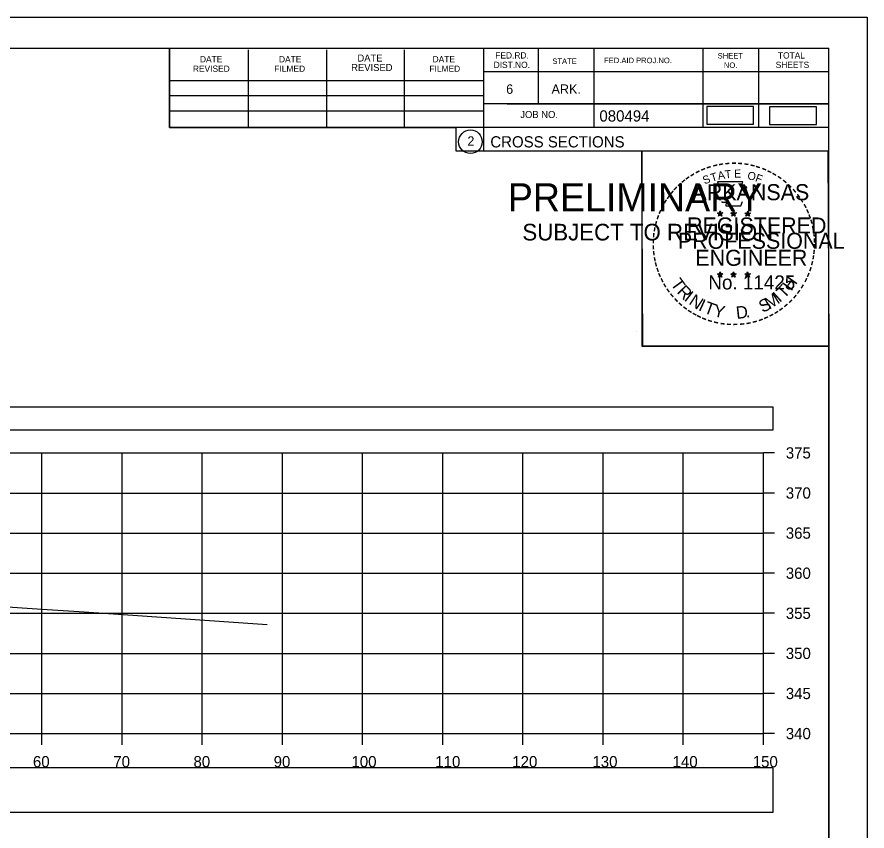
# Model space of a CAD drawing. Extents: x 1376273 to 1384221, y 378927 to 384592.
# Drawn here: x 1377114.7 to 1377220.7, y 381077 to 381178.5 of the extents above; entities that cross this region are included whole.
import ezdxf

# ---------------------------------------------------------------- set-up
doc = ezdxf.new("R2010")
doc.units = 0
for name, color, linetype in [('R_Axis', 7, 'Continuous'), ('R_Axis Annot', 7, 'Continuous'), ('R_Border', 7, 'Continuous'), ('R_Border PE', 7, 'Continuous'), ('R_Border Prem', 7, 'Continuous'), ('R_Drive', 7, 'Continuous'), ('R_Exist Surface', 7, 'Continuous'), ('R_Grid', 7, 'Continuous'), ('R_No Plot', 7, 'Continuous')]:
    doc.layers.add(name, color=color, linetype=linetype)

msp = doc.modelspace()

# ---------------------------------------------------------------- linework, layer by layer
at = {"layer": 'R_Axis'}
for p, q in [((1377207.77, 381089.17), (1377207.77, 381124.17)), ((1377209.17, 381124.17), (1377207.77, 381124.17)), ((1377209.17, 381119.17), (1377207.77, 381119.17)), ((1377209.17, 381114.17), (1377207.77, 381114.17)), ((1377209.17, 381109.17), (1377207.77, 381109.17)), ((1377209.17, 381104.17), (1377207.77, 381104.17)), ((1377209.17, 381099.17), (1377207.77, 381099.17)), ((1377209.17, 381094.17), (1377207.77, 381094.17)), ((1376907.77, 381089.17), (1377207.77, 381089.17)), ((1377117.77, 381087.77), (1377117.77, 381089.17)), ((1377127.77, 381087.77), (1377127.77, 381089.17)), ((1377137.77, 381087.77), (1377137.77, 381089.17)), ((1377147.77, 381087.77), (1377147.77, 381089.17)), ((1377157.77, 381087.77), (1377157.77, 381089.17)), ((1377167.77, 381087.77), (1377167.77, 381089.17)), ((1377177.77, 381087.77), (1377177.77, 381089.17)), ((1377187.77, 381087.77), (1377187.77, 381089.17)), ((1377197.77, 381087.77), (1377197.77, 381089.17)), ((1377207.77, 381087.77), (1377207.77, 381089.17)), ((1377209.17, 381089.17), (1377207.77, 381089.17))]:
    msp.add_line(p, q, dxfattribs=at)
at = {"layer": 'R_Axis Annot'}
for points in [[(1376907.2, 381127.04), (1377209.01, 381127.04), (1377209.01, 381129.86), (1376907.2, 381129.86)], [(1376907.2, 381079.36), (1377209.01, 381079.36), (1377209.01, 381084.89), (1376907.2, 381084.89)]]:
    msp.add_lwpolyline(points, close=True, dxfattribs=at)
at = {"layer": 'R_Border'}
for p, q in [((1376899.77, 381174.63), (1377215.95, 381174.63)), ((1377133.69, 381164.75), (1377133.69, 381174.63)), ((1377143.55, 381164.75), (1377143.55, 381174.43)), ((1377153.31, 381164.75), (1377153.31, 381174.43)), ((1377162.99, 381164.75), (1377162.99, 381174.43)), ((1377172.85, 381174.63), (1377172.85, 381161.83)), ((1377179.69, 381174.63), (1377179.69, 381167.69)), ((1377186.63, 381174.63), (1377186.63, 381164.75)), ((1377200.21, 381174.63), (1377200.21, 381164.75)), ((1377207.15, 381174.63), (1377207.15, 381164.75)), ((1377215.95, 380969.17), (1377215.95, 381174.63)), ((1377215.95, 381171.69), (1377172.85, 381171.69)), ((1377215.95, 381171.71), (1377215.95, 381171.71)), ((1377133.69, 381170.61), (1377172.85, 381170.61)), ((1377133.69, 381168.75), (1377172.85, 381168.75)), ((1377215.95, 381167.69), (1377172.85, 381167.69)), ((1377175.81, 381167.69), (1377215.95, 381167.69)), ((1377133.69, 381164.75), (1377133.69, 381166.81)), ((1377133.69, 381166.81), (1377172.85, 381166.81)), ((1377215.95, 381164.75), (1377133.69, 381164.75)), ((1377172.85, 381161.83), (1377215.95, 381161.83))]:
    msp.add_line(p, q, dxfattribs=at)
msp.add_circle((1377171.23, 381162.97), 1.47, dxfattribs=at)
at = {"layer": 'R_Border PE'}
for p, q in [((1377202.03, 381154.09), (1377202.38, 381153.97)), ((1377202.03, 381154.09), (1377202.29, 381154.04)), ((1377202.03, 381154.09), (1377202.27, 381153.96)), ((1377202.17, 381153.68), (1377202.38, 381153.97)), ((1377202.17, 381153.68), (1377202.29, 381153.92)), ((1377202.17, 381153.68), (1377202.38, 381153.89)), ((1377202.38, 381154.34), (1377202.34, 381154.09)), ((1377202.38, 381153.97), (1377202.38, 381154.34)), ((1377202.38, 381154.34), (1377202.43, 381154.09)), ((1377202.73, 381154.09), (1377202.38, 381153.97)), ((1377202.59, 381153.68), (1377202.38, 381153.97)), ((1377202.59, 381153.68), (1377202.38, 381153.89)), ((1377202.73, 381154.09), (1377202.44, 381154.04)), ((1377202.59, 381153.68), (1377202.46, 381153.97)), ((1377202.73, 381154.09), (1377202.52, 381153.98)), ((1377203.7, 381154.09), (1377204.05, 381153.97)), ((1377203.7, 381154.09), (1377203.96, 381154.04)), ((1377203.7, 381154.09), (1377203.94, 381153.96)), ((1377203.84, 381153.68), (1377204.05, 381153.97)), ((1377203.84, 381153.68), (1377203.96, 381153.92)), ((1377203.84, 381153.68), (1377204.05, 381153.89)), ((1377204.05, 381154.34), (1377204.01, 381154.09)), ((1377204.05, 381153.97), (1377204.05, 381154.34)), ((1377204.05, 381154.34), (1377204.1, 381154.09)), ((1377204.4, 381154.09), (1377204.05, 381153.97)), ((1377204.26, 381153.68), (1377204.05, 381153.97)), ((1377204.26, 381153.68), (1377204.05, 381153.89)), ((1377204.4, 381154.09), (1377204.11, 381154.04)), ((1377204.26, 381153.68), (1377204.13, 381153.97)), ((1377204.4, 381154.09), (1377204.19, 381153.98)), ((1377205.47, 381154.07), (1377205.82, 381153.96)), ((1377205.47, 381154.07), (1377205.72, 381154.03)), ((1377205.47, 381154.07), (1377205.7, 381153.95)), ((1377205.6, 381153.67), (1377205.82, 381153.96)), ((1377205.6, 381153.67), (1377205.73, 381153.91)), ((1377205.6, 381153.67), (1377205.81, 381153.88)), ((1377205.82, 381154.33), (1377205.77, 381154.08)), ((1377206.03, 381153.67), (1377205.81, 381153.88)), ((1377205.82, 381153.96), (1377205.82, 381154.33)), ((1377205.82, 381154.33), (1377205.86, 381154.08)), ((1377206.16, 381154.07), (1377205.82, 381153.96)), ((1377206.03, 381153.67), (1377205.82, 381153.96)), ((1377206.16, 381154.07), (1377205.88, 381154.02)), ((1377206.03, 381153.67), (1377205.89, 381153.96)), ((1377206.16, 381154.07), (1377205.96, 381153.97)), ((1377202.03, 381146.51), (1377202.38, 381146.4)), ((1377202.03, 381146.51), (1377202.28, 381146.47)), ((1377202.03, 381146.51), (1377202.27, 381146.39)), ((1377202.16, 381146.1), (1377202.38, 381146.4)), ((1377202.16, 381146.1), (1377202.29, 381146.35)), ((1377202.16, 381146.1), (1377202.38, 381146.32)), ((1377202.38, 381146.77), (1377202.34, 381146.51)), ((1377202.38, 381146.4), (1377202.38, 381146.77)), ((1377202.38, 381146.77), (1377202.43, 381146.52)), ((1377202.72, 381146.51), (1377202.38, 381146.4)), ((1377202.59, 381146.1), (1377202.38, 381146.4)), ((1377202.59, 381146.1), (1377202.38, 381146.32)), ((1377202.72, 381146.51), (1377202.44, 381146.46)), ((1377202.59, 381146.1), (1377202.45, 381146.4)), ((1377202.72, 381146.51), (1377202.52, 381146.41)), ((1377203.7, 381146.51), (1377204.05, 381146.4)), ((1377203.7, 381146.51), (1377203.95, 381146.47)), ((1377203.7, 381146.51), (1377203.93, 381146.39)), ((1377203.83, 381146.1), (1377204.05, 381146.4)), ((1377203.83, 381146.1), (1377203.96, 381146.35)), ((1377203.83, 381146.1), (1377204.04, 381146.32)), ((1377204.05, 381146.77), (1377204.01, 381146.51)), ((1377204.26, 381146.1), (1377204.04, 381146.32)), ((1377204.05, 381146.4), (1377204.05, 381146.77)), ((1377204.05, 381146.77), (1377204.1, 381146.52)), ((1377204.39, 381146.51), (1377204.05, 381146.4)), ((1377204.26, 381146.1), (1377204.05, 381146.4)), ((1377204.39, 381146.51), (1377204.11, 381146.46)), ((1377204.26, 381146.1), (1377204.12, 381146.4)), ((1377204.39, 381146.51), (1377204.19, 381146.41)), ((1377205.46, 381146.5), (1377205.81, 381146.39)), ((1377205.46, 381146.5), (1377205.72, 381146.46)), ((1377205.46, 381146.5), (1377205.7, 381146.38)), ((1377205.6, 381146.09), (1377205.81, 381146.39)), ((1377205.6, 381146.09), (1377205.72, 381146.34)), ((1377205.6, 381146.09), (1377205.81, 381146.31)), ((1377205.81, 381146.76), (1377205.77, 381146.5)), ((1377205.81, 381146.39), (1377205.81, 381146.76)), ((1377205.81, 381146.76), (1377205.86, 381146.51)), ((1377206.16, 381146.5), (1377205.81, 381146.39)), ((1377206.03, 381146.09), (1377205.81, 381146.39)), ((1377206.03, 381146.09), (1377205.81, 381146.31)), ((1377206.16, 381146.5), (1377205.87, 381146.45)), ((1377206.03, 381146.09), (1377205.89, 381146.39)), ((1377206.16, 381146.5), (1377205.96, 381146.4))]:
    msp.add_line(p, q, dxfattribs=at)
for points in [[(1377202.07, 381157.96), (1377202.34, 381157.14)], [(1377205.58, 381157.04), (1377205.73, 381157.33), (1377205.04, 381157.3), (1377205.19, 381157.96), (1377202.07, 381157.96)], [(1377202.57, 381155.54), (1377202.57, 381155.45), (1377203.13, 381155.43), (1377203.07, 381154.96), (1377204.94, 381154.96), (1377205.15, 381155.5)], [(1377202.38, 381154.34), (1377202.59, 381153.68), (1377202.03, 381154.09), (1377202.73, 381154.09), (1377202.17, 381153.68), (1377202.38, 381154.34)], [(1377204.05, 381154.34), (1377204.26, 381153.68), (1377203.7, 381154.09), (1377204.4, 381154.09), (1377203.84, 381153.68), (1377204.05, 381154.34)], [(1377205.82, 381154.33), (1377206.03, 381153.67), (1377205.47, 381154.07), (1377206.16, 381154.07), (1377205.6, 381153.67), (1377205.82, 381154.33)], [(1377202.38, 381146.77), (1377202.59, 381146.1), (1377202.03, 381146.51), (1377202.72, 381146.51), (1377202.16, 381146.1), (1377202.38, 381146.77)], [(1377204.05, 381146.77), (1377204.26, 381146.1), (1377203.7, 381146.51), (1377204.39, 381146.51), (1377203.83, 381146.1), (1377204.05, 381146.77)], [(1377205.81, 381146.76), (1377206.03, 381146.09), (1377205.46, 381146.5), (1377206.16, 381146.5), (1377205.6, 381146.09), (1377205.81, 381146.76)]]:
    msp.add_lwpolyline(points, dxfattribs=at)
for centre, radius in [((1377202.38, 381153.97), 0.172), ((1377202.38, 381153.97), 0.145), ((1377202.38, 381153.97), 0.116), ((1377202.38, 381153.97), 0.0991), ((1377202.38, 381153.97), 0.0747), ((1377202.38, 381153.97), 0.0495), ((1377202.38, 381153.97), 0.0296), ((1377204.05, 381153.97), 0.172), ((1377204.05, 381153.97), 0.145), ((1377204.05, 381153.97), 0.116), ((1377204.05, 381153.97), 0.0991), ((1377204.05, 381153.97), 0.0747), ((1377204.05, 381153.97), 0.0495), ((1377204.05, 381153.97), 0.0296), ((1377205.81, 381153.96), 0.172), ((1377205.81, 381153.96), 0.145), ((1377205.81, 381153.96), 0.116), ((1377205.81, 381153.96), 0.0991), ((1377205.81, 381153.96), 0.0747), ((1377205.81, 381153.96), 0.0495), ((1377205.81, 381153.96), 0.0296), ((1377202.38, 381146.4), 0.172), ((1377202.38, 381146.4), 0.145), ((1377202.38, 381146.4), 0.116), ((1377202.38, 381146.4), 0.0991), ((1377202.38, 381146.4), 0.0747), ((1377202.38, 381146.4), 0.0495), ((1377202.38, 381146.4), 0.0296), ((1377204.05, 381146.4), 0.172), ((1377204.05, 381146.4), 0.145), ((1377204.05, 381146.4), 0.116), ((1377204.05, 381146.4), 0.0991), ((1377204.05, 381146.4), 0.0747), ((1377204.05, 381146.4), 0.0495), ((1377204.05, 381146.4), 0.0296), ((1377205.81, 381146.39), 0.172), ((1377205.81, 381146.39), 0.145), ((1377205.81, 381146.39), 0.116), ((1377205.81, 381146.39), 0.0991), ((1377205.81, 381146.39), 0.0747), ((1377205.81, 381146.39), 0.0495), ((1377205.81, 381146.39), 0.0296)]:
    msp.add_circle(centre, radius, dxfattribs=at)
at = {"layer": 'R_Drive'}
for points in [[(1377200.72, 381165.17), (1377206.55, 381165.17), (1377206.55, 381167.35), (1377200.72, 381167.35)], [(1377208.55, 381165.13), (1377214.39, 381165.13), (1377214.39, 381167.32), (1377208.55, 381167.32)]]:
    msp.add_lwpolyline(points, close=True, dxfattribs=at)
at = {"layer": 'R_Exist Surface'}
msp.add_lwpolyline([(1377111.58, 381105.09), (1377118.44, 381104.66), (1377122.44, 381104.39), (1377127.89, 381104), (1377145.86, 381102.77)], dxfattribs=at)
at = {"layer": 'R_Grid'}
for p, q in [((1376907.77, 381124.17), (1377207.77, 381124.17)), ((1376907.77, 381124.17), (1377207.77, 381124.17)), ((1377117.77, 381089.17), (1377117.77, 381124.17)), ((1377117.77, 381089.17), (1377117.77, 381124.17)), ((1377127.77, 381089.17), (1377127.77, 381124.17)), ((1377127.77, 381089.17), (1377127.77, 381124.17)), ((1377137.77, 381089.17), (1377137.77, 381124.17)), ((1377137.77, 381089.17), (1377137.77, 381124.17)), ((1377147.77, 381089.17), (1377147.77, 381124.17)), ((1377147.77, 381089.17), (1377147.77, 381124.17)), ((1377157.77, 381089.17), (1377157.77, 381124.17)), ((1377157.77, 381089.17), (1377157.77, 381124.17)), ((1377167.77, 381089.17), (1377167.77, 381124.17)), ((1377167.77, 381089.17), (1377167.77, 381124.17)), ((1377177.77, 381089.17), (1377177.77, 381124.17)), ((1377177.77, 381089.17), (1377177.77, 381124.17)), ((1377187.77, 381089.17), (1377187.77, 381124.17)), ((1377187.77, 381089.17), (1377187.77, 381124.17)), ((1377197.77, 381089.17), (1377197.77, 381124.17)), ((1377197.77, 381089.17), (1377197.77, 381124.17)), ((1377207.77, 381089.17), (1377207.77, 381124.17)), ((1377207.77, 381089.17), (1377207.77, 381124.17)), ((1376907.77, 381119.17), (1377207.77, 381119.17)), ((1376907.77, 381119.17), (1377207.77, 381119.17)), ((1376907.77, 381114.17), (1377207.77, 381114.17)), ((1376907.77, 381114.17), (1377207.77, 381114.17)), ((1376907.77, 381109.17), (1377207.77, 381109.17)), ((1376907.77, 381109.17), (1377207.77, 381109.17)), ((1376907.77, 381104.17), (1377207.77, 381104.17)), ((1376907.77, 381104.17), (1377207.77, 381104.17)), ((1376907.77, 381099.17), (1377207.77, 381099.17)), ((1376907.77, 381099.17), (1377207.77, 381099.17)), ((1376907.77, 381094.17), (1377207.77, 381094.17)), ((1376907.77, 381094.17), (1377207.77, 381094.17)), ((1376907.77, 381089.17), (1377207.77, 381089.17)), ((1376907.77, 381089.17), (1377207.77, 381089.17))]:
    msp.add_line(p, q, dxfattribs=at)
at = {"layer": 'R_No Plot'}
for p, q in [((1376887.37, 381178.52), (1377220.7, 381178.52)), ((1377191.98, 381139.37), (1377191.98, 381139.37))]:
    msp.add_line(p, q, dxfattribs=at)
for points in [[(1376887.36, 381178.52), (1377220.7, 381178.52), (1377220.7, 380965.19), (1376887.36, 380965.19)], [(1377133.69, 381174.63), (1377133.69, 381164.75), (1377169.42, 381164.75), (1377169.42, 381161.83), (1377192.62, 381161.83), (1377192.62, 381137.5), (1377215.95, 381137.5), (1377215.95, 380969.17), (1376899.77, 380969.17), (1376899.77, 381174.63)], [(1377192.62, 381161.83), (1377215.83, 381161.83), (1377215.95, 381137.5), (1377192.74, 381137.5)]]:
    msp.add_lwpolyline(points, close=True, dxfattribs=at)

# ---------------------------------------------------------------- texts
at = {"layer": 'R_Axis Annot'}
for s, p in [('375', (1377210.57, 381123.47)), ('370', (1377210.57, 381118.47)), ('365', (1377210.57, 381113.47)), ('360', (1377210.57, 381108.47)), ('355', (1377210.57, 381103.47)), ('350', (1377210.57, 381098.47)), ('345', (1377210.57, 381093.47)), ('340', (1377210.57, 381088.47)), ('60', (1377116.65, 381084.97)), ('70', (1377126.68, 381084.97)), ('80', (1377136.68, 381084.97)), ('90', (1377146.68, 381084.97)), ('100', (1377156.39, 381084.97)), ('110', (1377166.85, 381084.97)), ('120', (1377176.45, 381084.97)), ('130', (1377186.45, 381084.97)), ('140', (1377196.45, 381084.97)), ('150', (1377206.45, 381084.97))]:
    msp.add_text(s, height=1.4, dxfattribs=at).set_placement(p)
at = {"layer": 'R_Border'}
for s, height, p in [('DATE', 0.879, (1377157.13, 381172.97)), ('FED.RD.', 0.782, (1377174.33, 381173.35)), ('SHEET', 0.684, (1377202.07, 381173.35)), ('TOTAL', 0.782, (1377209.59, 381173.35)), ('DATE', 0.782, (1377137.49, 381172.87)), ('DATE', 0.782, (1377147.35, 381172.87)), ('DATE', 0.782, (1377166.51, 381172.87)), ('DIST.NO.', 0.782, (1377174.13, 381172.17)), ('STATE', 0.684, (1377181.45, 381172.67)), ('FED.AID PROJ.NO.', 0.684, (1377187.91, 381172.77)), ('NO.', 0.684, (1377202.85, 381172.17)), ('SHEETS', 0.782, (1377209.31, 381172.17)), ('REVISED', 0.782, (1377136.61, 381171.69)), ('FILMED', 0.782, (1377146.77, 381171.69)), ('REVISED', 0.879, (1377156.35, 381171.79)), ('FILMED', 0.782, (1377166.11, 381171.69)), ('6', 1.17, (1377175.69, 381168.95)), ('ARK.', 1.172, (1377181.35, 381168.95)), ('JOB NO.', 0.879, (1377177.45, 381165.93)), ('080494', 1.4, (1377187.32, 381165.49)), ('2', 1.17, (1377170.85, 381162.48)), ('CROSS SECTIONS', 1.4, (1377173.71, 381162.26))]:
    msp.add_text(s, height=height, rotation=360, dxfattribs=at).set_placement(p)
at = {"layer": 'R_Border PE'}
for s, height, rotation, p in [('-', 1.6, 13.6301, (1377201.57, 381159.33)), ('-', 1.6, 10.2193, (1377202.25, 381159.49)), ('-', 1.6, 5.8968, (1377202.98, 381159.6)), ('-', 1.6, 0.1862, (1377203.75, 381159.68)), ('-', 1.6, 357.743, (1377204.47, 381159.66)), ('-', 1.6, 352.1617, (1377205.22, 381159.61)), ('-', 1.6, 347.2049, (1377205.94, 381159.49)), ('-', 1.6, 342.3362, (1377206.57, 381159.34)), ('-', 1.6, 34.0636, (1377198.96, 381158.13)), ('-', 1.6, 28.7918, (1377199.55, 381158.5)), ('-', 1.6, 24.3072, (1377200.19, 381158.82)), ('-', 1.6, 19.1761, (1377200.82, 381159.09)), ('T', 1, 16.4036, (1377201.34, 381157.97)), ('A', 1, 11.2132, (1377202.17, 381158.22)), ('T', 1, 6.0228, (1377203.02, 381158.39)), ('E', 1, 0.8323, (1377204.12, 381158.5)), ('O', 1, 350.4515, (1377205.73, 381158.29)), ('F', 1, 340.0707, (1377206.68, 381158.06)), ('-', 1.6, 337.8551, (1377207.31, 381159.11)), ('-', 1.6, 334.1211, (1377207.94, 381158.84)), ('-', 1.6, 329.6409, (1377208.52, 381158.56)), ('-', 1.6, 42.9622, (1377197.47, 381156.94)), ('-', 1.6, 38.9507, (1377197.9, 381157.36)), ('-', 1.6, 36.2317, (1377198.38, 381157.74)), ('S', 1, 21.594, (1377200.43, 381157.64)), ('-', 1.6, 325.8627, (1377209.16, 381158.2)), ('-', 1.6, 320.5297, (1377209.77, 381157.77)), ('-', 1.6, 50.6142, (1377196.62, 381155.98)), ('-', 1.6, 48.423, (1377197.02, 381156.47)), ('ARKANSAS', 2, 360, (1377198.93, 381155.68)), ('-', 1.6, 315.5786, (1377210.37, 381157.29)), ('-', 1.6, 309.8797, (1377210.94, 381156.74)), ('-', 1.6, 58.0706, (1377195.88, 381154.89)), ('-', 1.6, 54.2325, (1377196.21, 381155.41)), ('-', 1.6, 306.6522, (1377211.46, 381156.13)), ('-', 1.4, 303.6753, (1377211.95, 381155.57)), ('-', 1.6, 62.8713, (1377195.57, 381154.27)), ('-', 1.6, 299.6684, (1377212.27, 381154.96)), ('-', 1.6, 72.3945, (1377195.09, 381153.03)), ('-', 1.6, 67.7743, (1377195.31, 381153.66)), ('DWB', 0.01, 360, (1377202.37, 381153.97)), ('DWB', 0.01, 360, (1377204.04, 381153.97)), ('DWB', 0.01, 360, (1377205.8, 381153.96)), ('-', 1.6, 294.6628, (1377212.59, 381154.35)), ('-', 1.6, 290.5728, (1377212.85, 381153.77)), ('-', 1.6, 75.461, (1377194.89, 381152.32)), ('REGISTERED', 2, 360, (1377198.25, 381151.53)), ('-', 1.6, 285.1233, (1377213.08, 381153.19)), ('-', 1.6, 85.1863, (1377194.68, 381150.91)), ('-', 1.6, 81.2013, (1377194.76, 381151.6)), ('PROFESSIONAL', 2, 360, (1377197.1, 381149.62)), ('-', 1.6, 280.5493, (1377213.28, 381152.45)), ('-', 1.6, 276.5962, (1377213.44, 381151.68)), ('-', 1.6, 89.0622, (1377194.66, 381150.21)), ('-', 1.6, 274.3301, (1377213.5, 381150.96)), ('-', 1.6, 94.1959, (1377194.69, 381149.49)), ('ENGINEER', 2, 360, (1377199.29, 381147.5)), ('-', 1.6, 263.5172, (1377213.52, 381149.66)), ('-', 1.6, 269.9407, (1377213.54, 381150.33)), ('-', 1.6, 98.9479, (1377194.77, 381148.82)), ('-', 1.6, 101.7149, (1377194.9, 381148.09)), ('-', 1.6, 260.9953, (1377213.45, 381149.01)), ('-', 1.6, 105.4578, (1377195.06, 381147.49)), ('-', 1.6, 109.0874, (1377195.28, 381146.86)), ('-', 1.6, 252.8681, (1377213.16, 381147.61)), ('-', 1.6, 255.7626, (1377213.34, 381148.33)), ('-', 1.6, 114.0643, (1377195.53, 381146.27)), ('No. 11425', 1.757, 360, (1377200.91, 381144.55)), ('DWB', 0.01, 360, (1377202.36, 381146.4)), ('DWB', 0.01, 360, (1377204.03, 381146.4)), ('DWB', 0.01, 360, (1377205.8, 381146.39)), ('H', 1.54, 54.6088, (1377211.26, 381144.27)), ('-', 1.6, 247.8887, (1377212.93, 381146.93)), ('-', 1.6, 115.7289, (1377195.84, 381145.65)), ('-', 1.6, 120.4471, (1377196.19, 381145.06)), ('T', 1.54, 306.0406, (1377196.14, 381145.24)), ('R', 1.54, 314.005, (1377196.9, 381144.19)), ('T', 1.54, 46.6444, (1377210.37, 381143.33)), ('-', 1.6, 239.0712, (1377212.28, 381145.55)), ('-', 1.6, 244.6197, (1377212.67, 381146.31)), ('-', 1.6, 125.8934, (1377196.6, 381144.5)), ('-', 1.6, 130.7181, (1377197.06, 381143.95)), ('I', 1.54, 321.9694, (1377197.8, 381143.26)), ('M', 1.54, 32.6563, (1377208.52, 381142.01)), ('I', 1.54, 42.1136, (1377209.81, 381142.85)), ('-', 1.6, 233.8452, (1377211.88, 381144.9)), ('-', 1.6, 134.2238, (1377197.58, 381143.4)), ('N', 1.54, 326.5002, (1377198.37, 381142.79)), ('I', 1.54, 335.3603, (1377199.57, 381142)), ('T', 1.54, 339.8912, (1377200.24, 381141.67)), ('S', 1.54, 26.9312, (1377207.68, 381141.6)), ('-', 1.6, 225.7653, (1377210.97, 381143.77)), ('-', 1.6, 231.2538, (1377211.45, 381144.33)), ('-', 1.6, 138.9338, (1377198.1, 381142.94)), ('-', 1.6, 144.6463, (1377198.66, 381142.53)), ('-', 1.6, 148.0898, (1377199.22, 381142.16)), ('Y', 1.54, 347.8556, (1377201.45, 381141.23)), ('D', 1.54, 6.3969, (1377204.44, 381140.87)), ('-', 1.6, 215.7363, (1377209.9, 381142.79)), ('-', 1.6, 221.0851, (1377210.44, 381143.26)), ('-', 1.6, 151.5704, (1377199.8, 381141.84)), ('-', 1.6, 154.6002, (1377200.32, 381141.59)), ('-', 1.6, 158.5612, (1377200.94, 381141.34)), ('.', 1.54, 13.7642, (1377205.63, 381141)), ('-', 1.6, 200.7184, (1377207.56, 381141.46)), ('-', 1.6, 204.2516, (1377208.18, 381141.74)), ('-', 1.6, 207.3568, (1377208.8, 381142.06)), ('-', 1.6, 212.2491, (1377209.36, 381142.4)), ('-', 1.6, 162.7983, (1377201.63, 381141.12)), ('-', 1.6, 167.5555, (1377202.35, 381140.96)), ('-', 1.6, 173.1155, (1377203.12, 381140.85)), ('-', 1.6, 176.5183, (1377203.87, 381140.8)), ('-', 1.6, 181.5918, (1377204.61, 381140.82)), ('-', 1.6, 185.8167, (1377205.42, 381140.89)), ('-', 1.6, 191.2858, (1377206.15, 381141.02)), ('-', 1.6, 195.4743, (1377206.88, 381141.22))]:
    msp.add_text(s, height=height, rotation=rotation, dxfattribs=at).set_placement(p)
at = {"layer": 'R_Border Prem'}
for s, height, p in [('PRELIMINARY', 3.5, (1377175.9, 381154.29)), ('DWB', 0.01, (1377176.64, 381156.14)), ('SUBJECT TO REVISION', 2.0751, (1377177.71, 381150.66))]:
    msp.add_text(s, height=height, rotation=360, dxfattribs=at).set_placement(p)

doc.saveas('drawing.dxf')
